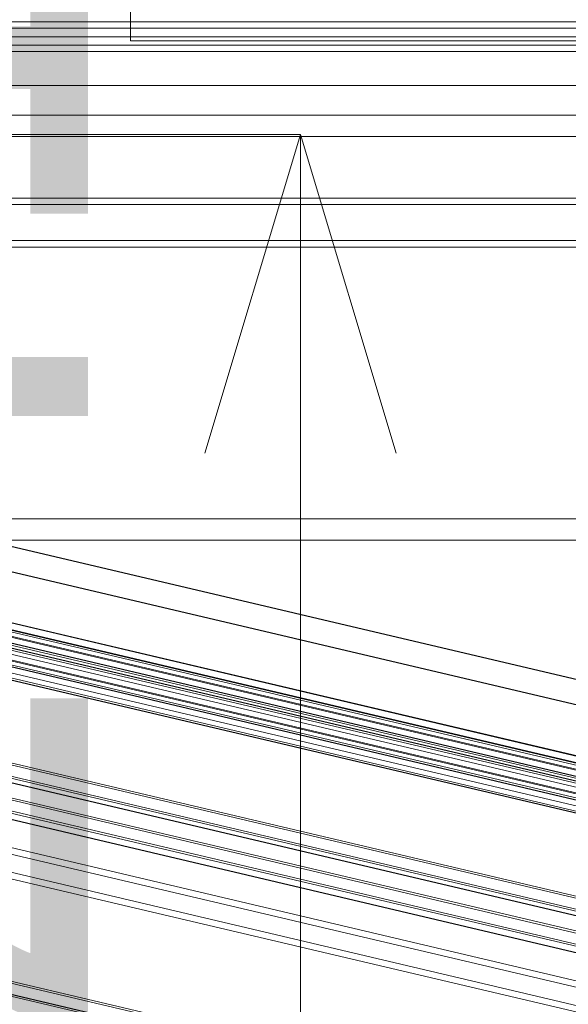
# Model space of a CAD drawing. Header units: millimetres. Extents: x -2233 to 61924, y -68080 to 6847.
# Tile 797 of 1056: x 24518 to 24776, y 832 to 1295. Entities that reach past the tile are written whole.
import ezdxf

# ---------------------------------------------------------------- set-up
doc = ezdxf.new("R2010")
doc.units = ezdxf.units.MM
for name, color, linetype, lineweight in [('COTAS_P', 1, 'Continuous', 0), ('lateral_briquetadora', 7, 'Continuous', 0), ('lateral_C05', 7, 'Continuous', 0), ('lateral_C10', 7, 'Continuous', 0)]:
    doc.layers.add(name, color=color, linetype=linetype, lineweight=lineweight)
doc.dimstyles.new('R19_100', dxfattribs={"dimtxt": 250, "dimasz": 150, "dimexe": 150, "dimexo": 80, "dimgap": 100, "dimtad": 1, "dimtih": 1, "dimtoh": 1, "dimdsep": 46, "dimcen": 0.09, "dimadec": 0, "dimazin": 0, "dimtfac": 1, "dimtdec": 4, "dimtofl": 0, "dimtmove": 0, "dimatfit": 3, "dimfxl": 1, "dimtolj": 1, "dimtzin": 0, "dimarcsym": 0})

# ---------------------------------------------------------------- blocks, each defined once
blk = doc.blocks.new('DIM_R28_4')
at = {"layer": 'COTAS_P'}
for p, q in [((15248.37, 1279.09), (24311.82, 4109.09)), ((24311.82, 4109.09), (24155.23, 4107.34)), ((24311.82, 4109.09), (24182.05, 4021.43)), ((24580.07, 3250), (24311.82, 4109.09)), ((15248.37, 1279.09), (15378.14, 1366.76)), ((15248.37, 1279.09), (15404.97, 1280.85)), ((15516.62, 420), (15248.37, 1279.09))]:
    blk.add_line(p, q, dxfattribs=at)
blk.add_text('9495 P', height=250, rotation=17.3406, dxfattribs=at).set_placement((19750.29, 2789.55))
blk = doc.blocks.new('DIM_R28_6')
at = {"layer": 'COTAS_P'}
for p, q in [((24580.07, 3250), (24980.07, 3250)), ((24980.07, 3250), (24935.07, 3100)), ((24980.07, 0), (24980.07, 3250)), ((24980.07, 3250), (25025.07, 3100)), ((24980.07, 0), (24935.07, 150)), ((24980.07, 0), (25025.07, 150)), ((24580.07, 0), (24980.07, 0))]:
    blk.add_line(p, q, dxfattribs=at)
blk.add_text('3250 P', height=250, rotation=90, dxfattribs=at).set_placement((24880.07, 1625))
blk = doc.blocks.new('DIM_R28_7')
at = {"layer": 'COTAS_P'}
for p, q in [((24250.07, 2141), (24400.07, 2186)), ((26750.07, 2141), (26600.07, 2186)), ((24250.07, 1241), (24250.07, 2141)), ((24250.07, 2141), (26750.07, 2141)), ((24250.07, 2141), (24400.07, 2096)), ((26750.07, 2141), (26600.07, 2096)), ((26750.07, 1241), (26750.07, 2141))]:
    blk.add_line(p, q, dxfattribs=at)
blk.add_text('2500 P', height=250, dxfattribs=at).set_placement((25500.07, 2241))
blk = doc.blocks.new('DIM_R28_8')
at = {"layer": 'COTAS_P'}
for p, q in [((24250.07, 1241), (24650.07, 1241)), ((24650.07, 1241), (24605.07, 1091)), ((24650.07, 0), (24650.07, 1241)), ((24650.07, 1241), (24695.07, 1091)), ((24650.07, 0), (24605.07, 150)), ((24650.07, 0), (24695.07, 150)), ((24250.07, 0), (24650.07, 0))]:
    blk.add_line(p, q, dxfattribs=at)
blk.add_text('1241 P', height=250, rotation=90, dxfattribs=at).set_placement((24550.07, 620.5))

msp = doc.modelspace()

# ---------------------------------------------------------------- linework, layer by layer
at = {"layer": 'lateral_briquetadora'}
for p, q in [((24570.067, 1315), (24570.067, 1285)), ((24570.067, 1285), (25130.067, 1285)), ((23750.067, 1264), (25950.067, 1264)), ((24980.067, 1264), (24000.067, 1264)), ((24150.067, 1264), (25950.067, 1264)), ((23750.067, 1250), (25950.067, 1250)), ((23900.067, 1250), (25800.067, 1250)), ((24150.067, 1250), (25800.067, 1250)), ((23750.067, 1240), (25950.067, 1240)), ((23900.067, 1240), (25800.067, 1240)), ((23750.067, 1060), (25950.067, 1060)), ((23900.067, 1060), (25800.067, 1060)), ((23900.067, 1050), (25800.067, 1050))]:
    msp.add_line(p, q, dxfattribs=at)
at = {"layer": 'lateral_C05'}
for p, q in [((24250.067, 1294), (26750.067, 1294)), ((24310.067, 1294), (26690.067, 1294)), ((24596.946, 1294), (24596.956, 1294)), ((24596.956, 1294), (24596.973, 1294)), ((24596.973, 1294), (24596.997, 1294)), ((24596.997, 1294), (24597.028, 1294)), ((24597.028, 1294), (24597.065, 1294)), ((24597.065, 1294), (24597.108, 1294)), ((24597.108, 1294), (24597.158, 1294)), ((24597.158, 1294), (24597.215, 1294)), ((24597.215, 1294), (24597.277, 1294)), ((24597.277, 1294), (24597.346, 1294)), ((24597.346, 1294), (24597.42, 1294)), ((24597.42, 1294), (24597.5, 1294)), ((24597.5, 1294), (24597.586, 1294)), ((24597.586, 1294), (24597.677, 1294)), ((24597.677, 1294), (24597.772, 1294)), ((24597.772, 1294), (24597.873, 1294)), ((24597.873, 1294), (24597.978, 1294)), ((24597.978, 1294), (24598.087, 1294)), ((24598.087, 1294), (24598.2, 1294)), ((24598.2, 1294), (24598.317, 1294)), ((24598.317, 1294), (24598.438, 1294)), ((24598.438, 1294), (24598.561, 1294)), ((24598.561, 1294), (24598.688, 1294)), ((24598.688, 1294), (24598.817, 1294)), ((24598.817, 1294), (24598.948, 1294)), ((24598.948, 1294), (24599.081, 1294)), ((24599.081, 1294), (24599.215, 1294)), ((24599.215, 1294), (24599.351, 1294)), ((24599.351, 1294), (24599.487, 1294)), ((24599.487, 1294), (24599.624, 1294)), ((24599.624, 1294), (24599.761, 1294)), ((24599.761, 1294), (24599.898, 1294)), ((24599.898, 1294), (24600.034, 1294)), ((24600.034, 1294), (24600.17, 1294)), ((24600.17, 1294), (24600.304, 1294)), ((24600.304, 1294), (24600.437, 1294)), ((24600.437, 1294), (24600.568, 1294)), ((24600.568, 1294), (24600.697, 1294)), ((24600.697, 1294), (24600.824, 1294)), ((24600.824, 1294), (24600.947, 1294)), ((24600.947, 1294), (24601.067, 1294)), ((24601.067, 1294), (24601.184, 1294)), ((24601.184, 1294), (24601.298, 1294)), ((24601.298, 1294), (24601.407, 1294)), ((24601.407, 1294), (24601.512, 1294)), ((24601.512, 1294), (24601.613, 1294)), ((24601.613, 1294), (24601.708, 1294)), ((24601.708, 1294), (24601.799, 1294)), ((24601.799, 1294), (24601.885, 1294)), ((24601.885, 1294), (24601.965, 1294)), ((24601.965, 1294), (24602.039, 1294)), ((24602.039, 1294), (24602.108, 1294)), ((24602.108, 1294), (24602.17, 1294)), ((24602.17, 1294), (24602.227, 1294)), ((24602.227, 1294), (24602.277, 1294)), ((24602.277, 1294), (24602.32, 1294)), ((24602.32, 1294), (24602.357, 1294)), ((24602.357, 1294), (24602.388, 1294)), ((24602.388, 1294), (24602.412, 1294)), ((24602.412, 1294), (24602.429, 1294)), ((24602.429, 1294), (24602.439, 1294)), ((24250.067, 1291), (26750.067, 1291)), ((24300.067, 1291), (24899.317, 1291)), ((24310.067, 1291), (26690.067, 1291)), ((24596.696, 1291), (24596.707, 1291)), ((24596.707, 1291), (24596.726, 1291)), ((24596.726, 1291), (24596.752, 1291)), ((24596.752, 1291), (24596.785, 1291)), ((24596.785, 1291), (24596.826, 1291)), ((24596.826, 1291), (24596.873, 1291)), ((24596.873, 1291), (24596.928, 1291)), ((24596.928, 1291), (24596.99, 1291)), ((24596.946, 1291), (24596.956, 1291)), ((24596.956, 1291), (24596.973, 1291)), ((24596.973, 1291), (24596.997, 1291)), ((24596.99, 1291), (24597.058, 1291)), ((24596.997, 1291), (24597.028, 1291)), ((24597.028, 1291), (24597.065, 1291)), ((24597.058, 1291), (24597.133, 1291)), ((24597.065, 1291), (24597.108, 1291)), ((24597.108, 1291), (24597.158, 1291)), ((24597.133, 1291), (24597.214, 1291)), ((24597.158, 1291), (24597.215, 1291)), ((24597.214, 1291), (24597.301, 1291)), ((24597.215, 1291), (24597.277, 1291)), ((24597.277, 1291), (24597.346, 1291)), ((24597.301, 1291), (24597.394, 1291)), ((24597.346, 1291), (24597.42, 1291)), ((24597.394, 1291), (24597.493, 1291)), ((24597.42, 1291), (24597.5, 1291)), ((24597.493, 1291), (24597.598, 1291)), ((24597.5, 1291), (24597.586, 1291)), ((24597.586, 1291), (24597.677, 1291)), ((24597.598, 1291), (24597.707, 1291)), ((24597.677, 1291), (24597.772, 1291)), ((24597.707, 1291), (24597.822, 1291)), ((24597.772, 1291), (24597.873, 1291)), ((24597.822, 1291), (24597.941, 1291)), ((24597.873, 1291), (24597.978, 1291)), ((24597.941, 1291), (24598.065, 1291)), ((24597.978, 1291), (24598.087, 1291)), ((24598.065, 1291), (24598.192, 1291)), ((24598.087, 1291), (24598.2, 1291)), ((24598.192, 1291), (24598.324, 1291)), ((24598.2, 1291), (24598.317, 1291)), ((24598.317, 1291), (24598.438, 1291)), ((24598.324, 1291), (24598.459, 1291)), ((24598.438, 1291), (24598.561, 1291)), ((24598.459, 1291), (24598.596, 1291)), ((24598.561, 1291), (24598.688, 1291)), ((24598.596, 1291), (24598.737, 1291)), ((24598.688, 1291), (24598.817, 1291)), ((24598.737, 1291), (24598.88, 1291)), ((24598.817, 1291), (24598.948, 1291)), ((24598.88, 1291), (24599.025, 1291)), ((24598.948, 1291), (24599.081, 1291)), ((24599.025, 1291), (24599.172, 1291)), ((24599.081, 1291), (24599.215, 1291)), ((24599.172, 1291), (24599.319, 1291)), ((24599.215, 1291), (24599.351, 1291)), ((24599.319, 1291), (24599.468, 1291)), ((24599.351, 1291), (24599.487, 1291)), ((24599.468, 1291), (24599.618, 1291)), ((24599.487, 1291), (24599.624, 1291)), ((24599.618, 1291), (24599.767, 1291)), ((24599.624, 1291), (24599.761, 1291)), ((24599.761, 1291), (24599.898, 1291)), ((24599.767, 1291), (24599.917, 1291)), ((24599.898, 1291), (24600.034, 1291)), ((24599.917, 1291), (24600.066, 1291)), ((24600.034, 1291), (24600.17, 1291)), ((24600.066, 1291), (24600.213, 1291)), ((24600.17, 1291), (24600.304, 1291)), ((24600.213, 1291), (24600.36, 1291)), ((24600.304, 1291), (24600.437, 1291)), ((24600.36, 1291), (24600.505, 1291)), ((24600.437, 1291), (24600.568, 1291)), ((24600.505, 1291), (24600.648, 1291)), ((24600.568, 1291), (24600.697, 1291)), ((24600.648, 1291), (24600.789, 1291)), ((24600.697, 1291), (24600.824, 1291)), ((24600.789, 1291), (24600.926, 1291)), ((24600.824, 1291), (24600.947, 1291)), ((24600.926, 1291), (24601.061, 1291)), ((24600.947, 1291), (24601.067, 1291)), ((24601.061, 1291), (24601.192, 1291)), ((24601.067, 1291), (24601.184, 1291)), ((24601.184, 1291), (24601.298, 1291)), ((24601.192, 1291), (24601.32, 1291)), ((24601.298, 1291), (24601.407, 1291)), ((24601.32, 1291), (24601.444, 1291)), ((24601.407, 1291), (24601.512, 1291)), ((24601.444, 1291), (24601.563, 1291)), ((24601.512, 1291), (24601.613, 1291)), ((24601.563, 1291), (24601.678, 1291)), ((24601.613, 1291), (24601.708, 1291)), ((24601.678, 1291), (24601.787, 1291)), ((24601.708, 1291), (24601.799, 1291)), ((24601.787, 1291), (24601.892, 1291)), ((24601.799, 1291), (24601.885, 1291)), ((24601.885, 1291), (24601.965, 1291)), ((24601.892, 1291), (24601.991, 1291)), ((24601.965, 1291), (24602.039, 1291)), ((24601.991, 1291), (24602.084, 1291)), ((24602.039, 1291), (24602.108, 1291)), ((24602.084, 1291), (24602.171, 1291)), ((24602.108, 1291), (24602.17, 1291)), ((24602.17, 1291), (24602.227, 1291)), ((24602.171, 1291), (24602.252, 1291)), ((24602.227, 1291), (24602.277, 1291)), ((24602.252, 1291), (24602.327, 1291)), ((24602.277, 1291), (24602.32, 1291)), ((24602.32, 1291), (24602.357, 1291)), ((24602.327, 1291), (24602.395, 1291)), ((24602.357, 1291), (24602.388, 1291)), ((24602.388, 1291), (24602.412, 1291)), ((24602.395, 1291), (24602.457, 1291)), ((24602.412, 1291), (24602.429, 1291)), ((24602.429, 1291), (24602.439, 1291)), ((24602.457, 1291), (24602.512, 1291)), ((24602.512, 1291), (24602.559, 1291)), ((24602.559, 1291), (24602.6, 1291)), ((24602.6, 1291), (24602.633, 1291)), ((24602.633, 1291), (24602.659, 1291)), ((24602.659, 1291), (24602.678, 1291)), ((24602.678, 1291), (24602.689, 1291)), ((24300.067, 1287), (26700.067, 1287)), ((24300.067, 1287), (24899.317, 1287)), ((24596.696, 1287), (24596.707, 1287)), ((24596.707, 1287), (24596.726, 1287)), ((24596.726, 1287), (24596.752, 1287)), ((24596.752, 1287), (24596.785, 1287)), ((24596.785, 1287), (24596.826, 1287)), ((24596.826, 1287), (24596.873, 1287)), ((24596.873, 1287), (24596.928, 1287)), ((24596.928, 1287), (24596.99, 1287)), ((24596.946, 1287), (24596.956, 1287)), ((24596.956, 1287), (24596.973, 1287)), ((24596.973, 1287), (24596.997, 1287)), ((24596.99, 1287), (24597.058, 1287)), ((24596.997, 1287), (24597.028, 1287)), ((24597.028, 1287), (24597.065, 1287)), ((24597.058, 1287), (24597.133, 1287)), ((24597.065, 1287), (24597.108, 1287)), ((24597.108, 1287), (24597.158, 1287)), ((24597.133, 1287), (24597.214, 1287)), ((24597.158, 1287), (24597.215, 1287)), ((24597.214, 1287), (24597.301, 1287)), ((24597.215, 1287), (24597.277, 1287)), ((24597.277, 1287), (24597.346, 1287)), ((24597.301, 1287), (24597.394, 1287)), ((24597.346, 1287), (24597.42, 1287)), ((24597.394, 1287), (24597.493, 1287)), ((24597.42, 1287), (24597.5, 1287)), ((24597.493, 1287), (24597.598, 1287)), ((24597.5, 1287), (24597.586, 1287)), ((24597.586, 1287), (24597.677, 1287)), ((24597.598, 1287), (24597.707, 1287)), ((24597.677, 1287), (24597.772, 1287)), ((24597.707, 1287), (24597.822, 1287)), ((24597.772, 1287), (24597.873, 1287)), ((24597.822, 1287), (24597.941, 1287)), ((24597.873, 1287), (24597.978, 1287)), ((24597.941, 1287), (24598.065, 1287)), ((24597.978, 1287), (24598.087, 1287)), ((24598.065, 1287), (24598.192, 1287)), ((24598.087, 1287), (24598.2, 1287)), ((24598.192, 1287), (24598.324, 1287)), ((24598.2, 1287), (24598.317, 1287)), ((24598.317, 1287), (24598.438, 1287)), ((24598.324, 1287), (24598.459, 1287)), ((24598.438, 1287), (24598.561, 1287)), ((24598.459, 1287), (24598.596, 1287)), ((24598.561, 1287), (24598.688, 1287)), ((24598.596, 1287), (24598.737, 1287)), ((24598.688, 1287), (24598.817, 1287)), ((24598.737, 1287), (24598.88, 1287)), ((24598.817, 1287), (24598.948, 1287)), ((24598.88, 1287), (24599.025, 1287)), ((24598.948, 1287), (24599.081, 1287)), ((24599.025, 1287), (24599.172, 1287)), ((24599.081, 1287), (24599.215, 1287)), ((24599.172, 1287), (24599.319, 1287)), ((24599.215, 1287), (24599.351, 1287)), ((24599.319, 1287), (24599.468, 1287)), ((24599.351, 1287), (24599.487, 1287)), ((24599.468, 1287), (24599.618, 1287)), ((24599.487, 1287), (24599.624, 1287)), ((24599.618, 1287), (24599.767, 1287)), ((24599.624, 1287), (24599.761, 1287)), ((24599.761, 1287), (24599.898, 1287)), ((24599.767, 1287), (24599.917, 1287)), ((24599.898, 1287), (24600.034, 1287)), ((24599.917, 1287), (24600.066, 1287)), ((24600.034, 1287), (24600.17, 1287)), ((24600.066, 1287), (24600.213, 1287)), ((24600.17, 1287), (24600.304, 1287)), ((24600.213, 1287), (24600.36, 1287)), ((24600.304, 1287), (24600.437, 1287)), ((24600.36, 1287), (24600.505, 1287)), ((24600.437, 1287), (24600.568, 1287)), ((24600.505, 1287), (24600.648, 1287)), ((24600.568, 1287), (24600.697, 1287)), ((24600.648, 1287), (24600.789, 1287)), ((24600.697, 1287), (24600.824, 1287)), ((24600.789, 1287), (24600.926, 1287)), ((24600.824, 1287), (24600.947, 1287)), ((24600.926, 1287), (24601.061, 1287)), ((24600.947, 1287), (24601.067, 1287)), ((24601.061, 1287), (24601.192, 1287)), ((24601.067, 1287), (24601.184, 1287)), ((24601.184, 1287), (24601.298, 1287)), ((24601.192, 1287), (24601.32, 1287)), ((24601.298, 1287), (24601.407, 1287)), ((24601.32, 1287), (24601.444, 1287)), ((24601.407, 1287), (24601.512, 1287)), ((24601.444, 1287), (24601.563, 1287)), ((24601.512, 1287), (24601.613, 1287)), ((24601.563, 1287), (24601.678, 1287)), ((24601.613, 1287), (24601.708, 1287)), ((24601.678, 1287), (24601.787, 1287)), ((24601.708, 1287), (24601.799, 1287)), ((24601.787, 1287), (24601.892, 1287)), ((24601.799, 1287), (24601.885, 1287)), ((24601.885, 1287), (24601.965, 1287)), ((24601.892, 1287), (24601.991, 1287)), ((24601.965, 1287), (24602.039, 1287)), ((24601.991, 1287), (24602.084, 1287)), ((24602.039, 1287), (24602.108, 1287)), ((24602.084, 1287), (24602.171, 1287)), ((24602.108, 1287), (24602.17, 1287)), ((24602.17, 1287), (24602.227, 1287)), ((24602.171, 1287), (24602.252, 1287)), ((24602.227, 1287), (24602.277, 1287)), ((24602.252, 1287), (24602.327, 1287)), ((24602.277, 1287), (24602.32, 1287)), ((24602.32, 1287), (24602.357, 1287)), ((24602.327, 1287), (24602.395, 1287)), ((24602.357, 1287), (24602.388, 1287)), ((24602.388, 1287), (24602.412, 1287)), ((24602.395, 1287), (24602.457, 1287)), ((24602.412, 1287), (24602.429, 1287)), ((24602.429, 1287), (24602.439, 1287)), ((24602.457, 1287), (24602.512, 1287)), ((24602.512, 1287), (24602.559, 1287)), ((24602.559, 1287), (24602.6, 1287)), ((24602.6, 1287), (24602.633, 1287)), ((24602.633, 1287), (24602.659, 1287)), ((24602.659, 1287), (24602.678, 1287)), ((24602.678, 1287), (24602.689, 1287)), ((24300.067, 1283), (26700.067, 1283)), ((24310.067, 1283), (26690.067, 1283)), ((24310.067, 1280), (26690.067, 1280)), ((24596.946, 1283), (24596.956, 1283)), ((24596.956, 1283), (24596.973, 1283)), ((24596.973, 1283), (24596.997, 1283)), ((24596.997, 1283), (24597.028, 1283)), ((24597.028, 1283), (24597.065, 1283)), ((24597.065, 1283), (24597.108, 1283)), ((24597.108, 1283), (24597.158, 1283)), ((24597.158, 1283), (24597.215, 1283)), ((24597.215, 1283), (24597.277, 1283)), ((24597.277, 1283), (24597.346, 1283)), ((24597.346, 1283), (24597.42, 1283)), ((24597.42, 1283), (24597.5, 1283)), ((24597.5, 1283), (24597.586, 1283)), ((24597.586, 1283), (24597.677, 1283)), ((24597.677, 1283), (24597.772, 1283)), ((24597.772, 1283), (24597.873, 1283)), ((24597.873, 1283), (24597.978, 1283)), ((24597.978, 1283), (24598.087, 1283)), ((24598.087, 1283), (24598.2, 1283)), ((24598.2, 1283), (24598.317, 1283)), ((24598.317, 1283), (24598.438, 1283)), ((24598.438, 1283), (24598.561, 1283)), ((24598.561, 1283), (24598.688, 1283)), ((24598.688, 1283), (24598.817, 1283)), ((24598.817, 1283), (24598.948, 1283)), ((24598.948, 1283), (24599.081, 1283)), ((24599.081, 1283), (24599.215, 1283)), ((24599.215, 1283), (24599.351, 1283)), ((24599.351, 1283), (24599.487, 1283)), ((24599.487, 1283), (24599.624, 1283)), ((24599.624, 1283), (24599.761, 1283)), ((24599.761, 1283), (24599.898, 1283)), ((24599.898, 1283), (24600.034, 1283)), ((24600.034, 1283), (24600.17, 1283)), ((24600.17, 1283), (24600.304, 1283)), ((24600.304, 1283), (24600.437, 1283)), ((24600.437, 1283), (24600.568, 1283)), ((24600.568, 1283), (24600.697, 1283)), ((24600.697, 1283), (24600.824, 1283)), ((24600.824, 1283), (24600.947, 1283)), ((24600.947, 1283), (24601.067, 1283)), ((24601.067, 1283), (24601.184, 1283)), ((24601.184, 1283), (24601.298, 1283)), ((24601.298, 1283), (24601.407, 1283)), ((24601.407, 1283), (24601.512, 1283)), ((24601.512, 1283), (24601.613, 1283)), ((24601.613, 1283), (24601.708, 1283)), ((24601.708, 1283), (24601.799, 1283)), ((24601.799, 1283), (24601.885, 1283)), ((24601.885, 1283), (24601.965, 1283)), ((24601.965, 1283), (24602.039, 1283)), ((24602.039, 1283), (24602.108, 1283)), ((24602.108, 1283), (24602.17, 1283)), ((24602.17, 1283), (24602.227, 1283)), ((24602.227, 1283), (24602.277, 1283)), ((24602.277, 1283), (24602.32, 1283)), ((24602.32, 1283), (24602.357, 1283)), ((24602.357, 1283), (24602.388, 1283)), ((24602.388, 1283), (24602.412, 1283)), ((24602.412, 1283), (24602.429, 1283)), ((24602.429, 1283), (24602.439, 1283)), ((24310.067, 1211), (26690.067, 1211)), ((24310.067, 1208), (26690.067, 1208)), ((24250.067, 1191), (26750.067, 1191)), ((24250.067, 1188), (26750.067, 1188))]:
    msp.add_line(p, q, dxfattribs=at)
at = {"layer": 'lateral_C10'}
for p, q in [((27636.523, 299.299), (19051.817, 2322.132)), ((19052.31, 2322.132), (27637.016, 299.299)), ((27686.993, 299.299), (19102.287, 2322.132)), ((19102.78, 2322.132), (27687.486, 299.299)), ((27687.176, 251.624), (18987.176, 2301.624)), ((19036.495, 2301.624), (27736.495, 251.624)), ((18986.506, 2298.702), (27686.506, 248.702)), ((27735.825, 248.702), (19035.825, 2298.702)), ((19044.001, 2288.04), (27628.707, 265.207)), ((27629.2, 265.207), (19044.494, 2288.04)), ((19094.471, 2288.04), (27679.177, 265.207)), ((27679.67, 265.207), (19094.964, 2288.04)), ((27619.251, 264.549), (19053.761, 2282.854)), ((19103.08, 2282.854), (27668.571, 264.549)), ((19053.091, 2279.932), (27618.581, 261.627)), ((27667.901, 261.627), (19102.41, 2279.932)), ((27578.085, 268.419), (19070.242, 2273.141)), ((19083.887, 2273.141), (27591.73, 268.419)), ((27637.104, 268.419), (19129.261, 2273.141)), ((19142.906, 2273.141), (27650.749, 268.419)), ((19068.902, 2267.296), (27576.745, 262.575)), ((27590.39, 262.575), (19082.547, 2267.296)), ((19127.921, 2267.296), (27635.764, 262.575)), ((27649.41, 262.575), (19141.566, 2267.296)), ((27727.139, 170.516), (18892.629, 2252.211)), ((18896.739, 2252.211), (27731.249, 170.516)), ((27797.008, 170.516), (18962.499, 2252.211)), ((18966.609, 2252.211), (27801.118, 170.516)), ((27725.129, 161.75), (18890.619, 2243.445)), ((18891.277, 2243.445), (27725.787, 161.75)), ((18891.289, 2246.367), (27725.799, 164.672)), ((27729.909, 164.672), (18895.399, 2246.367)), ((18961.159, 2246.367), (27795.668, 164.672)), ((27798.451, 161.75), (18963.941, 2243.445)), ((18964.599, 2243.445), (27799.108, 161.75)), ((27799.778, 164.672), (18965.269, 2246.367)), ((18963.505, 2198.376), (27663.505, 148.376)), ((27664.175, 151.298), (18964.175, 2201.298)), ((27712.824, 148.376), (19012.824, 2198.376)), ((19013.494, 2201.298), (27713.494, 151.298)), ((27774.677, 73.112), (18940.167, 2154.807)), ((18944.277, 2154.807), (27778.787, 73.112)), ((18938.828, 2148.963), (27773.337, 67.268)), ((18942.28, 2148.963), (27776.79, 67.268)), ((27777.447, 67.268), (18942.938, 2148.963)), ((25271.547, 811.759), (24120.528, 1082.976)), ((24121.186, 1082.976), (25272.205, 811.759)), ((24124.638, 1082.976), (25275.657, 811.759)), ((25341.417, 811.759), (24190.398, 1082.976)), ((25344.869, 811.759), (24193.85, 1082.976)), ((24194.508, 1082.976), (25345.526, 811.759)), ((24119.188, 1077.131), (25270.207, 805.914)), ((25274.317, 805.914), (24123.298, 1077.131)), ((24189.058, 1077.131), (25340.077, 805.914)), ((25344.187, 805.914), (24193.168, 1077.131)), ((24156.557, 920.312), (25307.576, 649.094)), ((25308.234, 649.094), (24157.215, 920.312))]:
    msp.add_line(p, q, dxfattribs=at)

# ---------------------------------------------------------------- dimensions: what is measured, and where the dimension line sits
at = {"layer": 'COTAS_P'}
for p1, p2, distance, picture, middle in [((15516.618, 420), (24580.067, 3250), 900, 'DIM_R28_4', (19780.096, 2694.095)), ((24580.067, 0), (24580.067, 3250), -400, 'DIM_R28_6', (24980.067, 1625)), ((24250.067, 1241), (26750.067, 1241), 900, 'DIM_R28_7', (25500.067, 2141)), ((24250.067, 0), (24250.067, 1241), -400, 'DIM_R28_8', (24650.067, 620.5))]:
    dim = msp.add_aligned_dim(p1=p1, p2=p2, distance=distance, text='<> P', dimstyle='R19_100', dxfattribs=at)
    dim.commit()
    dim.dimension.update_dxf_attribs({"geometry": picture, "text_midpoint": middle})

doc.saveas('drawing.dxf')
